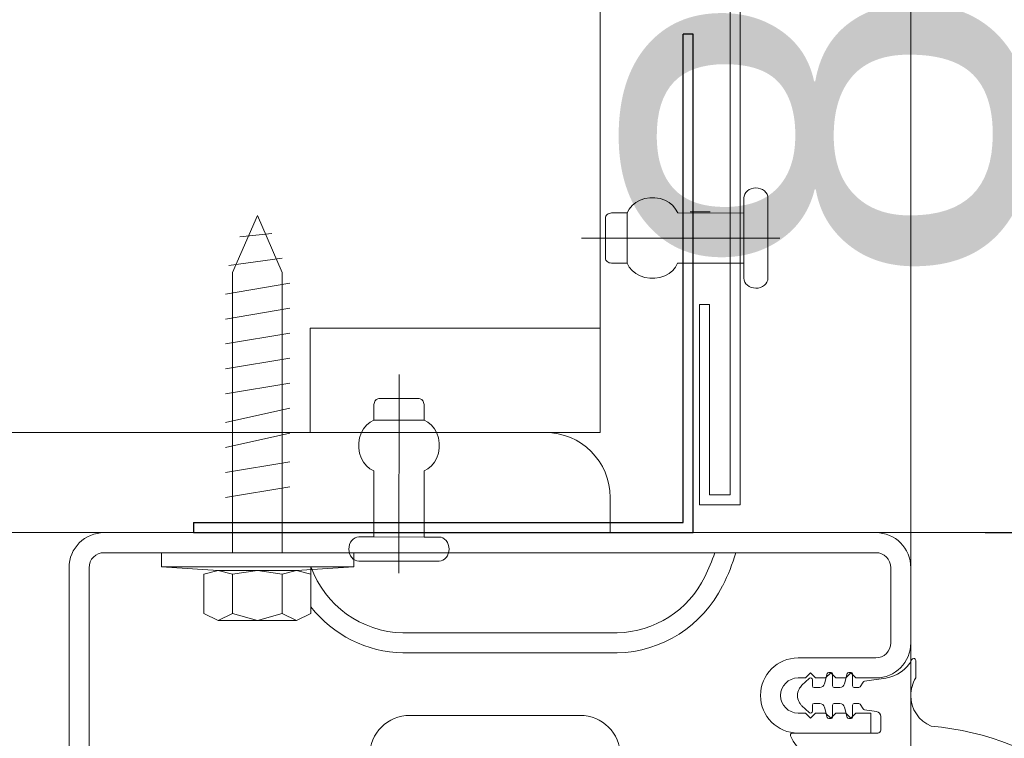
# Model space of a CAD drawing. Header units: metres. Extents: x 1316.5 to 1415.3, y -94.1 to -52.
# Tile 425 of 656: x 1401.7585 to 1401.8568, y -73.9159 to -73.8442. Entities that reach past the tile are written whole.
import ezdxf

# ---------------------------------------------------------------- set-up
doc = ezdxf.new("R2010")
doc.units = ezdxf.units.M
doc.header["$PDMODE"] = 65
for name, pattern in [('AUSGEZOGEN', [0]), ('PUNKT2_S9', [0.0015, 0, -0.0015]), ('STRICHLINIE2_S3', [0.055, 0.04, -0.015])]:
    doc.linetypes.add(name, pattern=pattern)
for name, color, linetype in [('XR$4$_40732', 7, 'Continuous'), ('XR$4$_42143', 7, 'Continuous'), ('XR$4$_42154', 7, 'Continuous')]:
    doc.layers.add(name, color=color, linetype=linetype)
for name, color, linetype, lineweight in [('XR$4$Maßlinie 1_50', 7, 'AUSGEZOGEN', 25), ('XR$4$Muster', 4, 'AUSGEZOGEN', 13), ('XR$4$STANDARD_1', 7, 'AUSGEZOGEN', 25), ('XR$4$Wand', 1, 'AUSGEZOGEN', 50), ('XR$4$Wand Mauerwerk tr_1', 42, 'AUSGEZOGEN', 18)]:
    doc.layers.add(name, color=color, linetype=linetype, lineweight=lineweight)
doc.styles.add('ARIAL', font='arial.ttf')
doc.dimstyles.new('DIMSTYLE_18', dxfattribs={"dimtxt": 0.03, "dimasz": 0.03, "dimexe": 0, "dimexo": 1e-06, "dimgap": 0.015, "dimtad": 2, "dimdec": 0, "dimlfac": 1000, "dimrnd": 5, "dimzin": 12, "dimdsep": 46, "dimtxsty": 'ARIAL', "dimblk1": 'ALL_ML_KREIS', "dimblk2": 'ALL_ML_KREIS', "dimsah": 1, "dimcen": 0, "dimse1": 1, "dimse2": 1, "dimclrd": 7, "dimclre": 7, "dimclrt": 7, "dimadec": 0, "dimazin": 0, "dimtfac": 1, "dimtdec": 0, "dimtix": 1, "dimtmove": 2, "dimatfit": 3, "dimfxl": 0, "dimtzin": 0, "dimlwd": 0, "dimlwe": 25, "dimarcsym": 0})
doc.dimstyles.new('DIMSTYLE_19', dxfattribs={"dimtxt": 0.03, "dimasz": 0.04, "dimexe": 0, "dimexo": 0, "dimgap": 0.015, "dimtad": 2, "dimrnd": 0.005, "dimzin": 4, "dimdsep": 46, "dimtxsty": 'ARIAL', "dimblk1": 'ALL_ML_STRICH', "dimblk2": 'ALL_ML_STRICH', "dimsah": 1, "dimcen": 0, "dimclrd": 7, "dimclre": 7, "dimclrt": 7, "dimadec": 0, "dimazin": 0, "dimtfac": 1, "dimtdec": 0, "dimtix": 1, "dimtmove": 2, "dimatfit": 3, "dimfxl": 0, "dimtzin": 0, "dimlwd": 0, "dimlwe": 25, "dimarcsym": 0})
doc.dimstyles.new('DIMSTYLE_4', dxfattribs={"dimtxt": 0.04, "dimasz": 0.03, "dimexe": 0, "dimexo": 1e-06, "dimgap": 0.02, "dimtad": 2, "dimdec": 1, "dimlfac": 100, "dimrnd": 0.5, "dimzin": 4, "dimdsep": 46, "dimtxsty": 'ARIAL', "dimblk1": 'ALL_ML_KREIS', "dimblk2": 'ALL_ML_KREIS', "dimsah": 1, "dimcen": 0, "dimse1": 1, "dimse2": 1, "dimclrd": 7, "dimclre": 7, "dimclrt": 7, "dimadec": 0, "dimazin": 0, "dimtfac": 1, "dimtdec": 0, "dimtix": 1, "dimtmove": 2, "dimatfit": 3, "dimfxl": 0, "dimtzin": 0, "dimlwd": 0, "dimlwe": 25, "dimarcsym": 0})
doc.dimstyles.new('DIMSTYLE_5', dxfattribs={"dimtxt": 0.04, "dimasz": 0.03, "dimexe": 0, "dimexo": 1e-06, "dimgap": 0.02, "dimtad": 2, "dimdec": 1, "dimlfac": 100, "dimrnd": 0.5, "dimzin": 4, "dimdsep": 46, "dimtxsty": 'ARIAL', "dimblk1": 'ALL_ML_KREIS', "dimblk2": 'ALL_ML_KREIS', "dimsah": 1, "dimcen": 0, "dimse1": 1, "dimse2": 1, "dimclrd": 7, "dimclre": 7, "dimclrt": 7, "dimadec": 0, "dimazin": 0, "dimtfac": 1, "dimtdec": 0, "dimtix": 1, "dimtmove": 2, "dimatfit": 3, "dimfxl": 0, "dimtvp": 1.2, "dimtzin": 0, "dimlwd": 0, "dimlwe": 25, "dimarcsym": 0})

# ---------------------------------------------------------------- blocks, each defined once
blk = doc.blocks.new('COMPLEXOBJECT_48')
at = {"layer": 'XR$4$_40732', "color": 3, "linetype": 'AUSGEZOGEN', "lineweight": 13, "transparency": 33554687}
for p, q in [((1401.810967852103, -73.88536920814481), (1401.720467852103, -73.88536920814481)), ((1401.817467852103, -73.89536920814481), (1401.817467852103, -73.89186920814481)), ((1401.697467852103, -73.89536920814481), (1401.817467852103, -73.89536920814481)), ((1401.766967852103, -73.89536665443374), (1401.786467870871, -73.89536665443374))]:
    blk.add_line(p, q, dxfattribs=at)
blk.add_arc((1401.810967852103, -73.89186920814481), 0.006500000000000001, 0, 90, dxfattribs=at)
blk = doc.blocks.new('COMPLEXOBJECT_57')
at = {"layer": 'XR$4$STANDARD_1', "color": 7, "linetype": 'AUSGEZOGEN', "lineweight": 25, "transparency": 33554687}
for p, q in [((1401.825762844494, -73.84561829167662), (1401.824764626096, -73.84561829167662)), ((1401.824764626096, -73.89436519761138), (1401.824764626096, -73.84561829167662)), ((1401.825762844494, -73.89536718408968), (1401.825762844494, -73.84561829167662)), ((1401.775876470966, -73.89436519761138), (1401.775876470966, -73.89536718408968)), ((1401.775876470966, -73.89436519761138), (1401.824764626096, -73.89436519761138)), ((1401.775876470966, -73.89536718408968), (1401.825762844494, -73.89536718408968))]:
    blk.add_line(p, q, dxfattribs=at)
blk = doc.blocks.new('COMPLEXOBJECT_58')
at = {"layer": 'XR$4$_42143', "color": 7, "linetype": 'AUSGEZOGEN', "lineweight": 13, "transparency": 33554687}
for p, q in [((1401.83044430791, -73.32560518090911), (1401.83044430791, -73.89260485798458)), ((1401.829446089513, -73.32660711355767), (1401.829446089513, -73.89160653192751)), ((1401.826376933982, -73.89260485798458), (1401.826376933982, -73.87260582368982)), ((1401.827378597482, -73.87260582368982), (1401.826378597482, -73.87260582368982)), ((1401.827378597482, -73.89160653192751), (1401.827378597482, -73.87260582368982)), ((1401.829446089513, -73.89160653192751), (1401.827378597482, -73.89160653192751)), ((1401.83044430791, -73.89260485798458), (1401.826376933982, -73.89260485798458))]:
    blk.add_line(p, q, dxfattribs=at)
blk = doc.blocks.new('ALL_ML_STRICH')
at = {"color": 0, "linetype": 'ByBlock', "lineweight": -2}
for p, q in [((0, -0.5), (0, 0.5)), ((-0.3, -0.3), (0.3, 0.3)), ((-1, 0), (0.5, 0))]:
    blk.add_line(p, q, dxfattribs=at)
blk = doc.blocks.new('*D429')
at = {"layer": 'DEFPOINTS', "color": 7, "linetype": 'AUSGEZOGEN', "lineweight": 25, "transparency": 33554687}
for p in [(1401.847467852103, -73.11664860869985), (1401.847467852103, -73.89886665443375), (1403.055967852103, -73.89886665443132)]:
    blk.add_point(p, dxfattribs=at)
at = {"layer": 'XR$4$Maßlinie 1_50', "color": 7, "linetype": 'AUSGEZOGEN', "lineweight": -2, "transparency": 33554687}
for p, q in [((1401.847467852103, -73.11664860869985), (1401.847467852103, -73.11664860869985)), ((1401.847467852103, -73.11664860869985), (1403.055967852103, -73.11664860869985)), ((1403.055967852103, -73.11664860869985), (1403.055967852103, -73.11664860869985))]:
    blk.add_line(p, q, dxfattribs=at)
at = {"layer": 'XR$4$Maßlinie 1_50', "color": 7, "linetype": 'AUSGEZOGEN', "lineweight": 25, "transparency": 33554687, "xscale": 0.04, "yscale": 0.04, "zscale": 0.04, "rotation": 180}
blk.add_blockref('ALL_ML_STRICH', (1401.847467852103, -73.11664860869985), dxfattribs=at)
at = {"layer": 'XR$4$Maßlinie 1_50', "color": 7, "linetype": 'AUSGEZOGEN', "lineweight": 25, "transparency": 33554687, "xscale": 0.04, "yscale": 0.04, "zscale": 0.04}
blk.add_blockref('ALL_ML_STRICH', (1403.055967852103, -73.11664860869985), dxfattribs=at)
blk = doc.blocks.new('ALL_ML_KREIS')
at = {"color": 0, "linetype": 'ByBlock', "lineweight": -2}
for p, q in [((0, -0.5), (0, 0.5)), ((-1, 0), (0.5, 0))]:
    blk.add_line(p, q, dxfattribs=at)
blk.add_circle((0, 0), 0.15, dxfattribs=at)
blk = doc.blocks.new('*D435')
at = {"layer": 'DEFPOINTS', "color": 7, "linetype": 'AUSGEZOGEN', "lineweight": 25, "transparency": 33554687}
for p in [(1401.821456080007, -73.42120793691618), (1403.081979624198, -73.43138580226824), (1401.821456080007, -74.57404428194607)]:
    blk.add_point(p, dxfattribs=at)
at = {"layer": 'XR$4$Maßlinie 1_50', "color": 7, "linetype": 'AUSGEZOGEN', "lineweight": -2, "transparency": 33554687}
blk.add_line((1401.821456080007, -74.57404428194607), (1403.081979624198, -74.57404428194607), dxfattribs=at)
at = {"layer": 'XR$4$Maßlinie 1_50', "color": 7, "linetype": 'AUSGEZOGEN', "lineweight": 25, "transparency": 33554687, "xscale": 0.03, "yscale": 0.03, "zscale": 0.03, "rotation": 180}
blk.add_blockref('ALL_ML_KREIS', (1401.821456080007, -74.57404428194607), dxfattribs=at)
at = {"layer": 'XR$4$Maßlinie 1_50', "color": 7, "linetype": 'AUSGEZOGEN', "lineweight": 25, "transparency": 33554687, "xscale": 0.03, "yscale": 0.03, "zscale": 0.03}
blk.add_blockref('ALL_ML_KREIS', (1403.081979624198, -74.57404428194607), dxfattribs=at)
blk = doc.blocks.new('*D440')
at = {"layer": 'DEFPOINTS', "color": 7, "linetype": 'AUSGEZOGEN', "lineweight": 25, "transparency": 33554687}
for p in [(1401.821456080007, -73.57382105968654), (1401.696456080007, -74.06236920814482), (1401.696456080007, -74.57404428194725)]:
    blk.add_point(p, dxfattribs=at)
at = {"layer": 'XR$4$Maßlinie 1_50', "color": 7, "linetype": 'AUSGEZOGEN', "lineweight": -2, "transparency": 33554687}
blk.add_line((1401.696456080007, -74.57404428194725), (1401.821456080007, -74.57404428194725), dxfattribs=at)
at = {"layer": 'XR$4$Maßlinie 1_50', "color": 7, "linetype": 'AUSGEZOGEN', "lineweight": 25, "transparency": 33554687, "xscale": 0.03, "yscale": 0.03, "zscale": 0.03, "rotation": 180}
blk.add_blockref('ALL_ML_KREIS', (1401.696456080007, -74.57404428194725), dxfattribs=at)
at = {"layer": 'XR$4$Maßlinie 1_50', "color": 7, "linetype": 'AUSGEZOGEN', "lineweight": 25, "transparency": 33554687, "xscale": 0.03, "yscale": 0.03, "zscale": 0.03}
blk.add_blockref('ALL_ML_KREIS', (1401.821456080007, -74.57404428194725), dxfattribs=at)
at = {"layer": 'XR$4$Maßlinie 1_50', "color": 7, "linetype": 'AUSGEZOGEN', "lineweight": 25, "transparency": 33554687, "insert": (1401.77522620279, -74.54404428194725), "char_height": 0.04, "width": 0.16, "attachment_point": 5, "style": 'ARIAL'}
blk.add_mtext('\\A1;{\\A1;{12\\H0.026400;\\S5^ ;}}', dxfattribs=at)
blk = doc.blocks.new('*D446')
at = {"layer": 'DEFPOINTS', "color": 7, "linetype": 'AUSGEZOGEN', "lineweight": 25, "transparency": 33554687}
for p in [(1401.821456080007, -73.11664860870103), (1401.821456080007, -73.44215141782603), (1401.847467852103, -73.90131665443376)]:
    blk.add_point(p, dxfattribs=at)
at = {"layer": 'XR$4$Maßlinie 1_50', "color": 7, "linetype": 'AUSGEZOGEN', "lineweight": -2, "transparency": 33554687}
blk.add_line((1401.821456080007, -73.11664860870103), (1401.847467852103, -73.11664860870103), dxfattribs=at)
at = {"layer": 'XR$4$Maßlinie 1_50', "color": 7, "linetype": 'AUSGEZOGEN', "lineweight": 25, "transparency": 33554687, "xscale": 0.03, "yscale": 0.03, "zscale": 0.03, "rotation": 180}
blk.add_blockref('ALL_ML_KREIS', (1401.821456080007, -73.11664860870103), dxfattribs=at)
at = {"layer": 'XR$4$Maßlinie 1_50', "color": 7, "linetype": 'AUSGEZOGEN', "lineweight": 25, "transparency": 33554687, "xscale": 0.03, "yscale": 0.03, "zscale": 0.03}
blk.add_blockref('ALL_ML_KREIS', (1401.847467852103, -73.11664860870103), dxfattribs=at)
at = {"layer": 'XR$4$Maßlinie 1_50', "color": 7, "linetype": 'AUSGEZOGEN', "lineweight": 25, "transparency": 33554687, "insert": (1401.852270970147, -73.07164860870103), "char_height": 0.04, "width": 0.12, "attachment_point": 5, "style": 'ARIAL'}
blk.add_mtext('\\A1;{\\A1;{2\\H0.026400;\\S5^ ;}}', dxfattribs=at)
blk = doc.blocks.new('*D447')
at = {"layer": 'DEFPOINTS', "color": 7, "linetype": 'AUSGEZOGEN', "lineweight": 25, "transparency": 33554687}
for p in [(1401.841456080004, -73.49536920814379), (1402.006277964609, -73.89536920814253), (1402.082677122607, -73.89536920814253)]:
    blk.add_point(p, dxfattribs=at)
at = {"layer": 'XR$4$Maßlinie 1_50', "color": 7, "linetype": 'AUSGEZOGEN', "lineweight": -2, "transparency": 33554687}
blk.add_line((1402.082677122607, -73.89536920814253), (1402.082677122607, -73.49536920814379), dxfattribs=at)
at = {"layer": 'XR$4$Maßlinie 1_50', "color": 7, "linetype": 'AUSGEZOGEN', "lineweight": 25, "transparency": 33554687, "xscale": 0.03, "yscale": 0.03, "zscale": 0.03}
for p, rotation in [((1402.082677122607, -73.49536920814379), 90), ((1402.082677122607, -73.89536920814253), 270)]:
    blk.add_blockref('ALL_ML_KREIS', p, dxfattribs=dict(at, rotation=rotation))
at = {"layer": 'XR$4$Maßlinie 1_50', "color": 7, "linetype": 'AUSGEZOGEN', "lineweight": 25, "transparency": 33554687, "insert": (1402.051994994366, -73.69710999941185), "char_height": 0.04, "width": 0.16, "attachment_point": 5, "rotation": 90, "style": 'ARIAL'}
blk.add_mtext('\\A1;{\\A1;{40\\H0.026400;\\S^ ;}}', dxfattribs=at)
blk = doc.blocks.new('*D500')
at = {"layer": 'DEFPOINTS', "color": 7, "linetype": 'AUSGEZOGEN', "lineweight": 25, "transparency": 33554687}
for p in [(1401.697467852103, -73.8153692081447), (1401.697467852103, -73.89536920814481), (1401.869873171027, -73.89536920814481)]:
    blk.add_point(p, dxfattribs=at)
at = {"layer": 'XR$4$Maßlinie 1_50', "color": 7, "linetype": 'AUSGEZOGEN', "lineweight": -2, "transparency": 33554687}
blk.add_line((1401.869873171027, -73.89536920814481), (1401.869873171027, -73.8153692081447), dxfattribs=at)
at = {"layer": 'XR$4$Maßlinie 1_50', "color": 7, "linetype": 'AUSGEZOGEN', "lineweight": 25, "transparency": 33554687, "xscale": 0.03, "yscale": 0.03, "zscale": 0.03}
for p, rotation in [((1401.869873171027, -73.8153692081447), 90), ((1401.869873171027, -73.89536920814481), 270)]:
    blk.add_blockref('ALL_ML_KREIS', p, dxfattribs=dict(at, rotation=rotation))
at = {"layer": 'XR$4$Maßlinie 1_50', "color": 7, "linetype": 'AUSGEZOGEN', "lineweight": 25, "transparency": 33554687, "insert": (1401.839191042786, -73.85568025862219), "char_height": 0.04, "width": 0.12, "attachment_point": 5, "rotation": 90, "style": 'ARIAL'}
blk.add_mtext('\\A1;{\\A1;{8\\H0.026400;\\S^ ;}}', dxfattribs=at)
blk = doc.blocks.new('*D503')
at = {"layer": 'DEFPOINTS', "color": 7, "linetype": 'AUSGEZOGEN', "lineweight": 25, "transparency": 33554687}
for p in [(1401.697467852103, -73.8153692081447), (1401.697467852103, -73.89536920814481), (1401.869873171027, -73.89536920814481)]:
    blk.add_point(p, dxfattribs=at)
at = {"layer": 'XR$4$Maßlinie 1_50', "color": 7, "linetype": 'AUSGEZOGEN', "lineweight": -2, "transparency": 33554687}
blk.add_line((1401.869873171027, -73.89536920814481), (1401.869873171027, -73.8153692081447), dxfattribs=at)
at = {"layer": 'XR$4$Maßlinie 1_50', "color": 7, "linetype": 'AUSGEZOGEN', "lineweight": 25, "transparency": 33554687, "xscale": 0.03, "yscale": 0.03, "zscale": 0.03}
for p, rotation in [((1401.869873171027, -73.8153692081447), 90), ((1401.869873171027, -73.89536920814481), 270)]:
    blk.add_blockref('ALL_ML_KREIS', p, dxfattribs=dict(at, rotation=rotation))
at = {"layer": 'XR$4$Maßlinie 1_50', "color": 7, "linetype": 'AUSGEZOGEN', "lineweight": 25, "transparency": 33554687, "insert": (1401.839191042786, -73.85568025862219), "char_height": 0.04, "width": 0.12, "attachment_point": 5, "rotation": 90, "style": 'ARIAL'}
blk.add_mtext('\\A1;{\\A1;{8\\H0.026400;\\S^ ;}}', dxfattribs=at)
blk = doc.blocks.new('*D506')
at = {"layer": 'DEFPOINTS', "color": 7, "linetype": 'AUSGEZOGEN', "lineweight": 25, "transparency": 33554687}
for p in [(1401.696456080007, -73.49536920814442), (1401.697467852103, -73.89536920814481), (1404.079384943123, -73.89536920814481)]:
    blk.add_point(p, dxfattribs=at)
at = {"layer": 'XR$4$Maßlinie 1_50', "color": 7, "linetype": 'AUSGEZOGEN', "lineweight": -2, "transparency": 33554687}
blk.add_line((1404.079384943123, -73.89536920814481), (1404.079384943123, -73.49536920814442), dxfattribs=at)
at = {"layer": 'XR$4$Maßlinie 1_50', "color": 7, "linetype": 'AUSGEZOGEN', "lineweight": 25, "transparency": 33554687, "xscale": 0.03, "yscale": 0.03, "zscale": 0.03}
for p, rotation in [((1404.079384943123, -73.49536920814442), 90), ((1404.079384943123, -73.89536920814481), 270)]:
    blk.add_blockref('ALL_ML_KREIS', p, dxfattribs=dict(at, rotation=rotation))
at = {"layer": 'XR$4$Maßlinie 1_50', "color": 7, "linetype": 'AUSGEZOGEN', "lineweight": 25, "transparency": 33554687, "insert": (1404.048702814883, -73.69710999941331), "char_height": 0.04, "width": 0.16, "attachment_point": 5, "rotation": 90, "style": 'ARIAL'}
blk.add_mtext('\\A1;{\\A1;{40\\H0.026400;\\S^ ;}}', dxfattribs=at)
blk = doc.blocks.new('*D507')
at = {"layer": 'DEFPOINTS', "color": 7, "linetype": 'AUSGEZOGEN', "lineweight": 25, "transparency": 33554687}
for p in [(1401.696456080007, -73.49536920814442), (1401.697467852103, -73.89536920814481), (1403.719550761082, -73.89536920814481)]:
    blk.add_point(p, dxfattribs=at)
at = {"layer": 'XR$4$Maßlinie 1_50', "color": 7, "linetype": 'AUSGEZOGEN', "lineweight": -2, "transparency": 33554687}
blk.add_line((1403.719550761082, -73.89536920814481), (1403.719550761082, -73.49536920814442), dxfattribs=at)
at = {"layer": 'XR$4$Maßlinie 1_50', "color": 7, "linetype": 'AUSGEZOGEN', "lineweight": 25, "transparency": 33554687, "xscale": 0.03, "yscale": 0.03, "zscale": 0.03}
for p, rotation in [((1403.719550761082, -73.49536920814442), 90), ((1403.719550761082, -73.89536920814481), 270)]:
    blk.add_blockref('ALL_ML_KREIS', p, dxfattribs=dict(at, rotation=rotation))
at = {"layer": 'XR$4$Maßlinie 1_50', "color": 7, "linetype": 'AUSGEZOGEN', "lineweight": 25, "transparency": 33554687, "insert": (1403.688868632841, -73.69710999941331), "char_height": 0.04, "width": 0.16, "attachment_point": 5, "rotation": 90, "style": 'ARIAL'}
blk.add_mtext('\\A1;{\\A1;{40\\H0.026400;\\S^ ;}}', dxfattribs=at)

msp = doc.modelspace()

# ---------------------------------------------------------------- hatches: boundary and pattern name
at = {"layer": 'XR$4$Muster', "linetype": 'AUSGEZOGEN', "lineweight": 13, "transparency": 33554687}
h = msp.add_hatch(dxfattribs=at)
h.set_pattern_fill('MUSTER', color=4, scale=0.0375, angle=90.00000000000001, style=0, pattern_type=2)
h.set_pattern_definition([(90.00000000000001, (-0.07500000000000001, 0.07499999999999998), (-0.03750000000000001, 0.03749999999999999), [0.0375, -0.0375]), (180, (-0.07500000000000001, 0.07499999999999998), (-0.03750000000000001, -0.03749999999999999), [0.0375, -0.0375])])
h.paths.add_polyline_path([(1401.696456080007, -73.53489163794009), (1401.697467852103, -73.77536920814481), (1401.700967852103, -73.77536920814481), (1401.702650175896, -73.77559069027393), (1401.704217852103, -73.77624004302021), (1401.70556404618, -73.77727301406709), (1401.706597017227, -73.77861920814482), (1401.707246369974, -73.78018688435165), (1401.707467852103, -73.78186920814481), (1401.707467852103, -73.87236920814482), (1401.707562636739, -73.87393618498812), (1401.707845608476, -73.87548031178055), (1401.708312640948, -73.87697907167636), (1401.708956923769, -73.87841060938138), (1401.709769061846, -73.87975404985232), (1401.710737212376, -73.88098980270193), (1401.711847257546, -73.88209984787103), (1401.713083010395, -73.88306799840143), (1401.714426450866, -73.8838801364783), (1401.715857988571, -73.88452441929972), (1401.717356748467, -73.88499145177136), (1401.718900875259, -73.88527442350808), (1401.720467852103, -73.88536920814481), (1401.774591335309, -73.88536920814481), (1401.779763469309, -73.88421909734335), (1401.779763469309, -73.86941954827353), (1401.782284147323, -73.86372484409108), (1401.783079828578, -73.86557289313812), (1401.784156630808, -73.86807387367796), (1401.784736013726, -73.86941954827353), (1401.784736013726, -73.88536920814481), (1401.816456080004, -73.88536920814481), (1401.816456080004, -73.4953692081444), (1401.696456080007, -73.49536920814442)], flags=0)

# ---------------------------------------------------------------- linework, layer by layer
at = {"layer": 'XR$4$_40732', "color": 3, "linetype": 'AUSGEZOGEN', "lineweight": 13, "transparency": 33554687}
for p, q in [((1401.766967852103, -73.89536665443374), (1401.786467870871, -73.89536665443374)), ((1401.786467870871, -73.89536665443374), (1401.843967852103, -73.89536665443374)), ((1401.766967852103, -73.89736665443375), (1401.784930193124, -73.89736665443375)), ((1401.787030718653, -73.89736665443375), (1401.827904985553, -73.89736665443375)), ((1401.827904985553, -73.89736665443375), (1401.830005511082, -73.89736665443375)), ((1401.830005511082, -73.89736665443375), (1401.843967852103, -73.89736665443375)), ((1401.763467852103, -73.89886665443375), (1401.763467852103, -74.00536665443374)), ((1401.765467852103, -74.00536665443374), (1401.765467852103, -73.89886665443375)), ((1401.845467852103, -73.89886665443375), (1401.845467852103, -73.90636665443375)), ((1401.847467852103, -73.90376665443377), (1401.847467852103, -73.89886665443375)), ((1401.847467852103, -73.90636665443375), (1401.847467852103, -73.90376665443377)), ((1401.818162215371, -73.90536665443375), (1401.796773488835, -73.90536665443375)), ((1401.807467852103, -73.90736665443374), (1401.796773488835, -73.90736665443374)), ((1401.818162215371, -73.90736665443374), (1401.807467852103, -73.90736665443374)), ((1401.836217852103, -73.90786665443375), (1401.843967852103, -73.90786665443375)), ((1401.836967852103, -73.90986665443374), (1401.837467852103, -73.90936665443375)), ((1401.837967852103, -73.90986665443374), (1401.837467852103, -73.90936665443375)), ((1401.838967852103, -73.90986665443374), (1401.839467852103, -73.90936665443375)), ((1401.839967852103, -73.90986665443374), (1401.839467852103, -73.90936665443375)), ((1401.840967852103, -73.90986665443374), (1401.841467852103, -73.90936665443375)), ((1401.841967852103, -73.90986665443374), (1401.841467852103, -73.90936665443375)), ((1401.836217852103, -73.90986665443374), (1401.836967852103, -73.90986665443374)), ((1401.837967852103, -73.90986665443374), (1401.838967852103, -73.90986665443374)), ((1401.839967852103, -73.90986665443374), (1401.840967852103, -73.90986665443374)), ((1401.841967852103, -73.90986665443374), (1401.843967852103, -73.90986665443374)), ((1401.797467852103, -73.91359626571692), (1401.814467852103, -73.91359626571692)), ((1401.836217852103, -73.91336665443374), (1401.836967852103, -73.91336665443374)), ((1401.836967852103, -73.91336665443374), (1401.837467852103, -73.91386665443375)), ((1401.837967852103, -73.91336665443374), (1401.837467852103, -73.91386665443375)), ((1401.837967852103, -73.91336665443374), (1401.838967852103, -73.91336665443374)), ((1401.838967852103, -73.91336665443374), (1401.839467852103, -73.91386665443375)), ((1401.839967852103, -73.91336665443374), (1401.839467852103, -73.91386665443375)), ((1401.839967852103, -73.91336665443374), (1401.840967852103, -73.91336665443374)), ((1401.840967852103, -73.91336665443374), (1401.841467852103, -73.91386665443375)), ((1401.841967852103, -73.91336665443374), (1401.841467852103, -73.91386665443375)), ((1401.841967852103, -73.91336665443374), (1401.843467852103, -73.91336665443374)), ((1401.843467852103, -73.91536665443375), (1401.843467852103, -73.91336665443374)), ((1401.843467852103, -73.91536665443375), (1401.836217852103, -73.91536665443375))]:
    msp.add_line(p, q, dxfattribs=at)
at = {"layer": 'XR$4$_40732', "color": 2, "linetype": 'AUSGEZOGEN', "lineweight": 13, "transparency": 33554687}
for p, q in [((1401.847958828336, -73.9081251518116), (1401.847958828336, -73.90986665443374)), ((1401.839273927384, -73.9093166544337), (1401.839508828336, -73.9093166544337)), ((1401.841273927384, -73.9093166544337), (1401.841508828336, -73.9093166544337)), ((1401.837322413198, -73.90992039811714), (1401.836605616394, -73.91058896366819)), ((1401.837658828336, -73.9100666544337), (1401.837658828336, -73.9106666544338)), ((1401.838856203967, -73.91044606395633), (1401.83912903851, -73.90942783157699)), ((1401.839658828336, -73.90946665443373), (1401.839658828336, -73.9106666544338)), ((1401.840856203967, -73.91044606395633), (1401.84112903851, -73.90942783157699)), ((1401.841658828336, -73.90946665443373), (1401.841658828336, -73.9106666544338)), ((1401.842716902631, -73.91027954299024), (1401.842403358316, -73.91074985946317)), ((1401.842766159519, -73.91020565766), (1401.842716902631, -73.91027954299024)), ((1401.842853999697, -73.91019264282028), (1401.842766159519, -73.91020565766)), ((1401.844971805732, -73.90987885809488), (1401.842853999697, -73.91019264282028)), ((1401.837808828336, -73.9108166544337), (1401.838373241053, -73.9108166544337)), ((1401.839808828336, -73.9108166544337), (1401.840373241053, -73.9108166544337)), ((1401.842278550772, -73.9108166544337), (1401.841808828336, -73.9108166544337)), ((1401.836605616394, -73.91264434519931), (1401.837322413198, -73.91331291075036)), ((1401.837658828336, -73.9125666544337), (1401.837658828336, -73.9131666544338)), ((1401.838373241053, -73.9124166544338), (1401.837808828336, -73.9124166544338)), ((1401.83912903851, -73.91380547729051), (1401.838856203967, -73.91278724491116)), ((1401.839658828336, -73.9125666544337), (1401.839658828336, -73.91376665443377)), ((1401.840373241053, -73.9124166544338), (1401.839808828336, -73.9124166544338)), ((1401.84112903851, -73.91380547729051), (1401.840856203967, -73.91278724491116)), ((1401.841658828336, -73.9125666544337), (1401.841658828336, -73.91376665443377)), ((1401.842278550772, -73.9124166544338), (1401.841808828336, -73.9124166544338)), ((1401.842403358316, -73.91248344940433), (1401.842716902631, -73.91295376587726)), ((1401.842853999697, -73.91304066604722), (1401.844032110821, -73.91321522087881)), ((1401.839508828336, -73.91391665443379), (1401.839273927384, -73.91391665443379)), ((1401.841508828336, -73.91391665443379), (1401.841273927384, -73.91391665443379)), ((1401.844458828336, -73.9150666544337), (1401.844458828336, -73.91370982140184)), ((1401.836708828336, -73.91536665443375), (1401.835658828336, -73.91536665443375)), ((1401.836708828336, -73.91536665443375), (1401.844158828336, -73.91536665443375))]:
    msp.add_line(p, q, dxfattribs=at)
at = {"layer": 'XR$4$_40732', "color": 3, "linetype": 'AUSGEZOGEN', "lineweight": 13, "transparency": 33554687}
for centre, radius, start, end in [((1401.766967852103, -73.89886665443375), 0.0035, 90, 180), ((1401.843967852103, -73.89886665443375), 0.0035, 0, 90), ((1401.766967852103, -73.89886665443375), 0.0015, 90, 180), ((1401.808960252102, -73.89095595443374), 0.01999999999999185, 333.8441307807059, 341.3047175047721), ((1401.808960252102, -73.89095595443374), 0.02199999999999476, 333.8441307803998, 343.0584816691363), ((1401.843967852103, -73.89886665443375), 0.0015, 0, 90), ((1401.796999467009, -73.89536920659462), 0.009999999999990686, 199.9091257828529, 268.7051661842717), ((1401.817936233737, -73.89536920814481), 0.009999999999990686, 271.2948896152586, 333.8441307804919), ((1401.81789103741, -73.895369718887), 0.01199999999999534, 271.294889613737, 333.8441307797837), ((1401.797044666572, -73.89536971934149), 0.01199999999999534, 218.0665735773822, 268.7051122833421), ((1401.843967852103, -73.90636665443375), 0.0015, 270, 0), ((1401.843967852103, -73.90636665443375), 0.0035, 270, 0), ((1401.836217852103, -73.91161665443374), 0.00375, 90, 180), ((1401.836217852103, -73.91161665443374), 0.00175, 90, 180), ((1401.836217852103, -73.91161665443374), 0.00375, 180, 270), ((1401.836217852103, -73.91161665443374), 0.00175, 180, 270), ((1401.797467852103, -73.91759626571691), 0.004, 90, 180), ((1401.814467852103, -73.91759626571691), 0.004, 0, 90)]:
    msp.add_arc(centre, radius, start, end, dxfattribs=at)
at = {"layer": 'XR$4$_40732', "color": 2, "linetype": 'AUSGEZOGEN', "lineweight": 13, "transparency": 33554687}
for centre, radius, start, end in [((1401.844458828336, -73.9064166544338), 0.003499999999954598, 278.4279136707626, 332.5678417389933), ((1401.847750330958, -73.9081251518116), 0.0002084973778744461, 90, 152.5678417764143), ((1401.847750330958, -73.9081251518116), 0.0002084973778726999, 0, 90), ((1401.839273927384, -73.90946665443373), 0.0001499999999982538, 90, 164.9999999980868), ((1401.839508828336, -73.90946665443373), 0.0001500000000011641, 0, 90), ((1401.841273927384, -73.90946665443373), 0.0001499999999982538, 90, 164.9999999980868), ((1401.841508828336, -73.90946665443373), 0.0001500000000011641, 0, 90), ((1401.837458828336, -73.9100666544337), 0.0002000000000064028, 0, 133.0060584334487), ((1401.842883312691, -73.91039048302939), 0.0002000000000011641, 98.42791378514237, 146.309932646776), ((1401.850771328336, -73.91161665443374), 0.0033125, 148.1092081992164, 180), ((1401.83756415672, -73.91161665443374), 0.00140532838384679, 153.0000000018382, 180), ((1401.83756415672, -73.91161665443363), 0.001405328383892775, 133.0060584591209, 153.0000000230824), ((1401.837808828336, -73.9106666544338), 0.0001500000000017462, 180, 270), ((1401.838373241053, -73.9103166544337), 0.0004999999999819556, 270, 345.0000000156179), ((1401.839808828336, -73.9106666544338), 0.0001500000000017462, 180, 270), ((1401.840373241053, -73.9103166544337), 0.0004999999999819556, 270, 345.0000000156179), ((1401.841808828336, -73.9106666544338), 0.0001500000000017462, 180, 270), ((1401.842278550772, -73.9106666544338), 0.0001499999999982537, 270, 326.3099324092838), ((1401.83756415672, -73.91161665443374), 0.001405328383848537, 180, 206.9999999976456), ((1401.83756415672, -73.91161665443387), 0.001405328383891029, 206.9999999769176, 214.6987764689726), ((1401.83756415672, -73.91161665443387), 0.001405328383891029, 206.9999999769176, 214.6987764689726), ((1401.850771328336, -73.91161665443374), 0.003312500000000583, 180, 247.558197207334), ((1401.83756415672, -73.91161665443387), 0.001405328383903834, 214.6987764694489, 226.9939415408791), ((1401.837458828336, -73.9131666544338), 0.0002000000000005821, 226.9939415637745, 0), ((1401.837808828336, -73.9125666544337), 0.0001499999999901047, 90, 180), ((1401.838373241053, -73.9129166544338), 0.0005, 14.99999998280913, 90), ((1401.839808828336, -73.9125666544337), 0.0001499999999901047, 90, 180), ((1401.840373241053, -73.9129166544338), 0.0005, 14.99999998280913, 90), ((1401.841808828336, -73.9125666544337), 0.0001499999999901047, 90, 180), ((1401.842278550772, -73.9125666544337), 0.0001500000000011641, 33.69006759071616, 90), ((1401.842883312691, -73.9128428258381), 0.0001999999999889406, 213.6900673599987, 261.5720862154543), ((1401.843958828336, -73.91370982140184), 0.0004999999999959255, 0, 81.5720862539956), ((1401.839273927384, -73.91376665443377), 0.0001499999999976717, 194.99999999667, 270), ((1401.839508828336, -73.91376665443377), 0.0001499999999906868, 270, 0), ((1401.841273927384, -73.91376665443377), 0.0001499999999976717, 194.99999999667, 270), ((1401.841508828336, -73.91376665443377), 0.0001499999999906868, 270, 0), ((1401.844158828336, -73.9150666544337), 0.0002999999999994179, 270, 0), ((1401.847086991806, -73.94279577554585), 0.02822141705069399, 51.51041840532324, 85.0812120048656), ((1401.835658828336, -73.9155666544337), 0.0002000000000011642, 90, 180), ((1401.835658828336, -73.9155666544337), 0.000200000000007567, 180, 201.7729350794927), ((1401.83872341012, -73.91434258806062), 0.003499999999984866, 201.7729351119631, 239.770871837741)]:
    msp.add_arc(centre, radius, start, end, dxfattribs=at)
at = {"layer": 'XR$4$_42143', "color": 7, "linetype": 'AUSGEZOGEN', "lineweight": 13, "transparency": 33554687}
for p, q in [((1401.82544430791, -73.86336920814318), (1401.82744430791, -73.86336920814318)), ((1401.721456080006, -73.89536920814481), (1402.321456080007, -73.89536920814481))]:
    msp.add_line(p, q, dxfattribs=at)
at = {"layer": 'XR$4$_42154', "color": 7, "linetype": 'STRICHLINIE2_S3', "lineweight": 13, "transparency": 33554687}
msp.add_line((1401.821456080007, -74.61681674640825), (1401.821456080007, -73.03822417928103), dxfattribs=at)
at = {"layer": 'XR$4$STANDARD_1', "color": 7, "linetype": 'AUSGEZOGEN', "lineweight": 13, "transparency": 33554687}
for p, q in [((1401.831157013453, -73.86126756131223), (1401.831008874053, -73.86141925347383)), ((1401.831340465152, -73.8611440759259), (1401.831157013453, -73.86126756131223)), ((1401.831548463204, -73.86105235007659), (1401.831340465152, -73.8611440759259)), ((1401.831774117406, -73.86099593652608), (1401.831548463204, -73.86105235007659)), ((1401.832007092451, -73.86097472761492), (1401.831774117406, -73.86099593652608)), ((1401.832240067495, -73.86099593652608), (1401.832007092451, -73.86097472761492)), ((1401.832465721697, -73.86105235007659), (1401.832240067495, -73.86099593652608)), ((1401.83267371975, -73.8611440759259), (1401.832465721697, -73.86105235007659)), ((1401.832857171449, -73.86126756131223), (1401.83267371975, -73.8611440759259)), ((1401.833005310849, -73.86141925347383), (1401.832857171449, -73.86126756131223)), ((1401.820450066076, -73.86219892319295), (1401.820019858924, -73.86243179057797)), ((1401.82092290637, -73.8620366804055), (1401.820450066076, -73.86219892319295)), ((1401.821423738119, -73.86195550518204), (1401.82092290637, -73.8620366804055)), ((1401.821935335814, -73.86195550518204), (1401.821423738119, -73.86195550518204)), ((1401.822439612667, -73.8620366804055), (1401.821935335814, -73.86195550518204)), ((1401.82291245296, -73.86219892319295), (1401.822439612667, -73.8620366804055)), ((1401.82333921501, -73.86243179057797), (1401.82291245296, -73.86219892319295)), ((1401.830828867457, -73.86177905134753), (1401.830807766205, -73.86197660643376)), ((1401.830807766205, -73.86347597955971), (1401.830807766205, -73.86197660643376)), ((1401.830899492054, -73.86159215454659), (1401.830828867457, -73.86177905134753)), ((1401.831008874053, -73.86141925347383), (1401.830899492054, -73.86159215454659)), ((1401.833114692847, -73.86159215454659), (1401.833005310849, -73.86141925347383)), ((1401.833181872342, -73.8617826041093), (1401.833114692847, -73.86159215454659)), ((1401.833206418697, -73.86197660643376), (1401.833181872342, -73.8617826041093)), ((1401.833206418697, -73.86197660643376), (1401.833202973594, -73.86997764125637)), ((1401.819363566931, -73.86308086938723), (1401.819159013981, -73.86347242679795)), ((1401.819652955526, -73.86273162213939), (1401.819363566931, -73.86308086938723)), ((1401.820019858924, -73.86243179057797), (1401.819652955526, -73.86273162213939)), ((1401.823706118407, -73.86273162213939), (1401.82333921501, -73.86243179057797)), ((1401.823995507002, -73.86308086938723), (1401.823706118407, -73.86273162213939)), ((1401.824200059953, -73.86347242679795), (1401.823995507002, -73.86308086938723)), ((1401.816996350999, -73.8679703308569), (1401.816999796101, -73.86397336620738)), ((1401.817010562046, -73.86387464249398), (1401.816999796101, -73.86397336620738)), ((1401.817045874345, -73.86377936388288), (1401.817010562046, -73.86387464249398)), ((1401.817102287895, -73.86369463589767), (1401.817045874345, -73.86377936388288)), ((1401.817176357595, -73.86361712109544), (1401.817102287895, -73.86369463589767)), ((1401.817268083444, -73.86355715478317), (1401.817176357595, -73.86361712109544)), ((1401.817370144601, -73.86351129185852), (1401.817268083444, -73.86355715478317)), ((1401.817483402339, -73.8634829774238), (1401.817370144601, -73.86351129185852)), ((1401.817599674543, -73.86347242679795), (1401.817483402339, -73.8634829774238)), ((1401.817599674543, -73.86347242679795), (1401.819159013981, -73.86347242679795)), ((1401.819159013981, -73.86347242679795), (1401.819159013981, -73.86847127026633)), ((1401.830807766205, -73.86347597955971), (1401.824200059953, -73.86347242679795)), ((1401.830807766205, -73.86347597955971), (1401.830804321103, -73.8684748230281)), ((1401.783713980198, -73.8655027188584), (1401.780513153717, -73.86585691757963)), ((1401.83440617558, -73.86597712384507), (1401.81460114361, -73.86597012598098)), ((1401.784736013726, -73.86799587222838), (1401.77942303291, -73.86871115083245)), ((1401.816996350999, -73.8679703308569), (1401.817010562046, -73.86806916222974)), ((1401.817010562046, -73.86806916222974), (1401.817045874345, -73.86816444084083)), ((1401.817045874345, -73.86816444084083), (1401.817098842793, -73.86824906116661)), ((1401.817098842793, -73.86824906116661), (1401.817172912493, -73.86832668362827)), ((1401.817172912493, -73.86832668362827), (1401.817264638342, -73.86838664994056)), ((1401.817264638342, -73.86838664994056), (1401.817370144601, -73.86843251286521)), ((1401.817370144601, -73.86843251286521), (1401.817479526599, -73.86846071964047)), ((1401.817479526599, -73.86846071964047), (1401.817599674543, -73.86847127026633)), ((1401.819159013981, -73.86847127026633), (1401.817599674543, -73.86847127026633)), ((1401.819159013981, -73.86847127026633), (1401.819360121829, -73.8688629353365)), ((1401.819360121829, -73.8688629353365), (1401.819652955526, -73.86921562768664)), ((1401.823706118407, -73.86921562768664), (1401.823995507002, -73.86886638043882)), ((1401.823995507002, -73.86886638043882), (1401.824196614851, -73.8684748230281)), ((1401.830804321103, -73.8684748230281), (1401.824196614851, -73.8684748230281)), ((1401.830804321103, -73.86997419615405), (1401.830804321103, -73.8684748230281)), ((1401.819652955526, -73.86921562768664), (1401.820019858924, -73.86951201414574)), ((1401.820019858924, -73.86951201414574), (1401.820446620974, -73.8697483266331)), ((1401.820446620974, -73.8697483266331), (1401.820919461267, -73.86990712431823)), ((1401.820919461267, -73.86990712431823), (1401.821420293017, -73.869991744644)), ((1401.821420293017, -73.869991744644), (1401.821931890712, -73.869991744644)), ((1401.821931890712, -73.869991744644), (1401.822436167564, -73.86991067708)), ((1401.822436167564, -73.86991067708), (1401.822909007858, -73.8697483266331)), ((1401.822909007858, -73.8697483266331), (1401.82333921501, -73.86951556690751)), ((1401.82333921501, -73.86951556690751), (1401.823706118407, -73.86921562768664)), ((1401.830804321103, -73.86997419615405), (1401.830825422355, -73.87017175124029)), ((1401.833181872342, -73.87017175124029), (1401.833202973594, -73.86997764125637)), ((1401.785484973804, -73.8704886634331), (1401.779082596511, -73.87155814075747)), ((1401.830825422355, -73.87017175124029), (1401.830895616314, -73.87035864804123)), ((1401.830895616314, -73.87035864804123), (1401.831004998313, -73.87053154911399)), ((1401.831004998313, -73.87053154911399), (1401.831153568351, -73.87068324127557)), ((1401.831153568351, -73.87068324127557), (1401.831336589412, -73.87080672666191)), ((1401.831336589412, -73.87080672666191), (1401.831545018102, -73.87089845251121)), ((1401.831545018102, -73.87089845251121), (1401.831770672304, -73.87095486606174)), ((1401.831770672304, -73.87095486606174), (1401.832003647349, -73.8709760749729)), ((1401.832003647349, -73.8709760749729), (1401.832236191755, -73.8709584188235)), ((1401.832236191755, -73.8709584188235), (1401.832462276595, -73.87089845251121)), ((1401.832462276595, -73.87089845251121), (1401.832670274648, -73.87080672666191)), ((1401.832670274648, -73.87080672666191), (1401.832853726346, -73.87068324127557)), ((1401.832853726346, -73.87068324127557), (1401.833001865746, -73.87053154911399)), ((1401.833001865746, -73.87053154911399), (1401.833111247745, -73.87035864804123)), ((1401.833111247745, -73.87035864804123), (1401.833181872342, -73.87017175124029)), ((1401.785484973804, -73.87298181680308), (1401.779082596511, -73.87405129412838)), ((1401.785484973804, -73.875474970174), (1401.779082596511, -73.87654408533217)), ((1401.785484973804, -73.87796776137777), (1401.779082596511, -73.8790303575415)), ((1401.796386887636, -73.89940290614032), (1401.796394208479, -73.8795979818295)), ((1401.785484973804, -73.8804540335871), (1401.779082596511, -73.88152314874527)), ((1401.7939033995, -73.88248013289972), (1401.793893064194, -73.88259651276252)), ((1401.793893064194, -73.88415585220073), (1401.793893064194, -73.88259651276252)), ((1401.793931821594, -73.8823673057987), (1401.7939033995, -73.88248013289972)), ((1401.7939774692, -73.8822613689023), (1401.793931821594, -73.8823673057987)), ((1401.794037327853, -73.88217319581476), (1401.7939774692, -73.8822613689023)), ((1401.794115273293, -73.88209557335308), (1401.794037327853, -73.88217319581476)), ((1401.7941996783, -73.88204271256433), (1401.794115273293, -73.88209557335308)), ((1401.794294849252, -73.88200740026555), (1401.7941996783, -73.88204271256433)), ((1401.794393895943, -73.88199684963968), (1401.794294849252, -73.88200740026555)), ((1401.794393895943, -73.88199684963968), (1401.798394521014, -73.88199684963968)), ((1401.798489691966, -73.8820109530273), (1401.798394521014, -73.88199684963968)), ((1401.798584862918, -73.88204271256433), (1401.798489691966, -73.8820109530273)), ((1401.798669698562, -73.88209912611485), (1401.798584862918, -73.88204271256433)), ((1401.798747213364, -73.88217319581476), (1401.798669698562, -73.88209912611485)), ((1401.798807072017, -73.88226492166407), (1401.798747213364, -73.88217319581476)), ((1401.798853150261, -73.8823673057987), (1401.798807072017, -73.88226492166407)), ((1401.798884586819, -73.88248013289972), (1401.798853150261, -73.8823673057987)), ((1401.798891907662, -73.88259651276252), (1401.798884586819, -73.88248013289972)), ((1401.798891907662, -73.88259651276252), (1401.798891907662, -73.88415940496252)), ((1401.785484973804, -73.88294682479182), (1401.779082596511, -73.88437050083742)), ((1401.793148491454, -73.88464968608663), (1401.792852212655, -73.88501658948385)), ((1401.793501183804, -73.88436040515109), (1401.793148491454, -73.88464968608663)), ((1401.793893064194, -73.88415585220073), (1401.793501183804, -73.88436040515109)), ((1401.798891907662, -73.88415940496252), (1401.793893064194, -73.88415585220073)), ((1401.799283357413, -73.88436040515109), (1401.798891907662, -73.88415940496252)), ((1401.799636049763, -73.88465323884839), (1401.799283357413, -73.88436040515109)), ((1401.799932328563, -73.88501658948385), (1401.799636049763, -73.88465323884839)), ((1401.785484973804, -73.8854399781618), (1401.779082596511, -73.88686365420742)), ((1401.792615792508, -73.88544345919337), (1401.792456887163, -73.88591619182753)), ((1401.792852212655, -73.88501658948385), (1401.792615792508, -73.88544345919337)), ((1401.800165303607, -73.88544701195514), (1401.799932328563, -73.88501658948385)), ((1401.800327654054, -73.88591974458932), (1401.800165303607, -73.88544701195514)), ((1401.792456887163, -73.88591619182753), (1401.792372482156, -73.88642068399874)), ((1401.792372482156, -73.88642068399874), (1401.792372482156, -73.88693217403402)), ((1401.800408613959, -73.8864242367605), (1401.800327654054, -73.88591974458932)), ((1401.800408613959, -73.88693572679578), (1401.800408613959, -73.8864242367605)), ((1401.792372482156, -73.88693217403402), (1401.792456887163, -73.88743311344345)), ((1401.792456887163, -73.88743311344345), (1401.792615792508, -73.88790584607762)), ((1401.800165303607, -73.88790939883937), (1401.800327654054, -73.8874366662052)), ((1401.800327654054, -73.8874366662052), (1401.800408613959, -73.88693572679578)), ((1401.785484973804, -73.88828696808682), (1401.779082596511, -73.88935644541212)), ((1401.792615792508, -73.88790584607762), (1401.792852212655, -73.8883362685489)), ((1401.792852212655, -73.8883362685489), (1401.793148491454, -73.88870317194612)), ((1401.793148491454, -73.88870317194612), (1401.793497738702, -73.88899245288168)), ((1401.799283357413, -73.88899600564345), (1401.799632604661, -73.88870317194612)), ((1401.799632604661, -73.88870317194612), (1401.799932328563, -73.88833982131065)), ((1401.799932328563, -73.88833982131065), (1401.800165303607, -73.88790939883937)), ((1401.793497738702, -73.88899245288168), (1401.793893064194, -73.88919700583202)), ((1401.793889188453, -73.89580105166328), (1401.793893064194, -73.88919700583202)), ((1401.798888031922, -73.89580460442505), (1401.798891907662, -73.88919700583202)), ((1401.798891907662, -73.88919700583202), (1401.799283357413, -73.88899600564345)), ((1401.785484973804, -73.89078012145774), (1401.779082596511, -73.89184959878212)), ((1401.791465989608, -73.89654185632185), (1401.79140914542, -73.89676761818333)), ((1401.791557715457, -73.89633375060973), (1401.791465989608, -73.89654185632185)), ((1401.791680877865, -73.89615385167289), (1401.791557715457, -73.89633375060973)), ((1401.791832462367, -73.8960021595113), (1401.791680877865, -73.89615385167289)), ((1401.792005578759, -73.8958927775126), (1401.791832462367, -73.8960021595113)), ((1401.792195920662, -73.89582570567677), (1401.792005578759, -73.8958927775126)), ((1401.792390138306, -73.89580105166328), (1401.792195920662, -73.89582570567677)), ((1401.792390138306, -73.89580105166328), (1401.793889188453, -73.89580105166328)), ((1401.798888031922, -73.89580460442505), (1401.793889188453, -73.89580105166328)), ((1401.798888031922, -73.89580460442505), (1401.800387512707, -73.89580460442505)), ((1401.800585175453, -73.89582925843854), (1401.800387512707, -73.89580460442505)), ((1401.800772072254, -73.89589633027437), (1401.800585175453, -73.89582925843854)), ((1401.800944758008, -73.89600571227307), (1401.800772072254, -73.89589633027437)), ((1401.801096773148, -73.89615740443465), (1401.800944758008, -73.89600571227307)), ((1401.801219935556, -73.89633730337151), (1401.801096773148, -73.89615740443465)), ((1401.801311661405, -73.8965454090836), (1401.801219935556, -73.89633730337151)), ((1401.801371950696, -73.89677117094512), (1401.801311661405, -73.8965454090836)), ((1401.772679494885, -73.89736665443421), (1401.772679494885, -73.89879033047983)), ((1401.772679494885, -73.89736665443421), (1401.791888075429, -73.89736665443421)), ((1401.79140914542, -73.89676761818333), (1401.791388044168, -73.89700048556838)), ((1401.791388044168, -73.89700048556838), (1401.79140914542, -73.8972333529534)), ((1401.79140914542, -73.8972333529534), (1401.791465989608, -73.89745911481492)), ((1401.791465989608, -73.89745911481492), (1401.791557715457, -73.89766722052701)), ((1401.791888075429, -73.89736665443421), (1401.791888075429, -73.89879033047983)), ((1401.801219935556, -73.8976707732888), (1401.801311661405, -73.89746266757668)), ((1401.801311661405, -73.89746266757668), (1401.801368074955, -73.89724035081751)), ((1401.801368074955, -73.89724035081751), (1401.801389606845, -73.89700403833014)), ((1401.801389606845, -73.89700403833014), (1401.801371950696, -73.89677117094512)), ((1401.791557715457, -73.89766722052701), (1401.791680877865, -73.89785067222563)), ((1401.791680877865, -73.89785067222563), (1401.791832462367, -73.8979989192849)), ((1401.791832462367, -73.8979989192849), (1401.792005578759, -73.89810819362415)), ((1401.792005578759, -73.89810819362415), (1401.79219247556, -73.89817881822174)), ((1401.79219247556, -73.89817881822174), (1401.792390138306, -73.89819991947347)), ((1401.800387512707, -73.89820347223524), (1401.792390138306, -73.89819991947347)), ((1401.800387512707, -73.89820347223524), (1401.800585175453, -73.89818226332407)), ((1401.800585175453, -73.89818226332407), (1401.800772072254, -73.89811174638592)), ((1401.800772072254, -73.89811174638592), (1401.800944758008, -73.89800236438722)), ((1401.800944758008, -73.89800236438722), (1401.801096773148, -73.8978542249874)), ((1401.801096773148, -73.8978542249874), (1401.801219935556, -73.8976707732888)), ((1401.778333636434, -73.89914452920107), (1401.772679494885, -73.89879033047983)), ((1401.772679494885, -73.89879033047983), (1401.791888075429, -73.89879033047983)), ((1401.776903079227, -73.89950560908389), (1401.776903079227, -73.90342207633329)), ((1401.778333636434, -73.89914452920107), (1401.786166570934, -73.89914452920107)), ((1401.779763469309, -73.90342207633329), (1401.779763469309, -73.89950560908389)), ((1401.786166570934, -73.89914452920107), (1401.791888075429, -73.89879033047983)), ((1401.787597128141, -73.90342207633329), (1401.787597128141, -73.8987744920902)), ((1401.779763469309, -73.90342207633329), (1401.782284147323, -73.90413047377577)), ((1401.782284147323, -73.90413047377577), (1401.784736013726, -73.90342207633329)), ((1401.786166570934, -73.90413047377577), (1401.778333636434, -73.90413047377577))]:
    msp.add_line(p, q, dxfattribs=at)
for points in [[(1401.784736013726, -73.89736665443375), (1401.784736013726, -73.86941954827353), (1401.782284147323, -73.86372484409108), (1401.779763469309, -73.86941954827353), (1401.779763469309, -73.89736665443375)], [(1401.784736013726, -73.89950560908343), (1401.782284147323, -73.8991445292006), (1401.779763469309, -73.89950560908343), (1401.778333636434, -73.8991445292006), (1401.776903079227, -73.89950560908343)], [(1401.787597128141, -73.89950560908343), (1401.786166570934, -73.8991445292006), (1401.784736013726, -73.89950560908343), (1401.784736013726, -73.90342207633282)], [(1401.776903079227, -73.90342207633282), (1401.778333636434, -73.9041304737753), (1401.779763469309, -73.90342207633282)], [(1401.784736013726, -73.90342207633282), (1401.786166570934, -73.9041304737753), (1401.787597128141, -73.90342207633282)]]:
    msp.add_lwpolyline(points, dxfattribs=at)
at = {"layer": 'XR$4$Wand', "color": 4, "linetype": 'AUSGEZOGEN', "lineweight": 13, "transparency": 33554687}
for p in [(1401.816456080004, -73.4953692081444), (1401.790987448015, -73.88536920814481)]:
    msp.add_line(p, (1401.816456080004, -73.88536920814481), dxfattribs=at)
at = {"layer": 'XR$4$Wand Mauerwerk tr_1', "color": 52, "linetype": 'PUNKT2_S9', "lineweight": 13, "transparency": 33554687}
msp.add_line((1401.847467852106, -73.03822417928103), (1401.847467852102, -73.92159626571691), dxfattribs=at)

# ---------------------------------------------------------------- block references
at = {"layer": 'XR$4$_40732', "color": 3, "linetype": 'AUSGEZOGEN', "lineweight": 13, "transparency": 33554687}
msp.add_blockref('COMPLEXOBJECT_48', (0, 0), dxfattribs=at)
at = {"layer": 'XR$4$_42143', "color": 7, "linetype": 'AUSGEZOGEN', "lineweight": 13, "transparency": 33554687}
msp.add_blockref('COMPLEXOBJECT_58', (0, 0), dxfattribs=at)
at = {"layer": 'XR$4$STANDARD_1', "color": 7, "linetype": 'AUSGEZOGEN', "lineweight": 25, "transparency": 33554687}
msp.add_blockref('COMPLEXOBJECT_57', (0, 0), dxfattribs=at)

# ---------------------------------------------------------------- dimensions: what is measured, and where the dimension line sits
at = {"layer": 'XR$4$Maßlinie 1_50', "color": 7, "linetype": 'AUSGEZOGEN', "lineweight": 25, "transparency": 33554687}
for base, p1, p2, dimstyle, picture, middle in [((1401.847467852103, -73.11664860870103), (1401.821456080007, -73.44215041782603), (1401.847467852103, -73.90131565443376), 'DIMSTYLE_5', '*D446', (1401.852270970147, -73.07164860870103)), ((1403.055967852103, -73.11664860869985), (1401.847467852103, -73.11664860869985), (1403.055967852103, -73.11664860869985), 'DIMSTYLE_19', '*D429', (1402.451717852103, -73.10164860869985)), ((1403.081979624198, -74.57404428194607), (1401.821456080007, -73.42120893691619), (1403.081979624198, -73.43138680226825), 'DIMSTYLE_18', '*D435', (1402.451717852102, -74.55904428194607)), ((1401.821456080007, -74.57404428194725), (1401.696456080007, -74.06237020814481), (1401.821456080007, -73.57382205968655), 'DIMSTYLE_5', '*D440', (1401.77522620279, -74.54404428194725))]:
    dim = msp.add_linear_dim(base=base, p1=p1, p2=p2, dimstyle=dimstyle, override={"dimpost": '<>', "dimclrd": 7, "dimclre": 7, "dimclrt": 7, "dimlwd": 0, "dimlwe": 25}, dxfattribs=at)
    dim.commit()
    dim.dimension.update_dxf_attribs({"geometry": picture, "text_midpoint": middle, "dimtype": 160})
for base, p1, p2, dimstyle, picture, middle in [((1404.079384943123, -73.49536920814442), (1401.697468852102, -73.89536920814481), (1401.696457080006, -73.49536920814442), 'DIMSTYLE_4', '*D506', (1404.048702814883, -73.69710999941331)), ((1403.719550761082, -73.49536920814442), (1401.697468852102, -73.89536920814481), (1401.696457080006, -73.49536920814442), 'DIMSTYLE_4', '*D507', (1403.688868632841, -73.69710999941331)), ((1402.082677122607, -73.49536920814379), (1402.006278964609, -73.89536920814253), (1401.841457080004, -73.49536920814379), 'DIMSTYLE_4', '*D447', (1402.051994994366, -73.69710999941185)), ((1401.869873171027, -73.8153692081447), (1401.697468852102, -73.89536920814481), (1401.697468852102, -73.8153692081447), 'DIMSTYLE_5', '*D500', (1401.839191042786, -73.85568025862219)), ((1401.869873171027, -73.8153692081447), (1401.697468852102, -73.89536920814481), (1401.697468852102, -73.8153692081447), 'DIMSTYLE_5', '*D503', (1401.839191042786, -73.85568025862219))]:
    dim = msp.add_linear_dim(base=base, p1=p1, p2=p2, angle=90, dimstyle=dimstyle, override={"dimpost": '<>', "dimclrd": 7, "dimclre": 7, "dimclrt": 7, "dimlwd": 0, "dimlwe": 25}, dxfattribs=at)
    dim.commit()
    dim.dimension.update_dxf_attribs({"geometry": picture, "text_midpoint": middle, "dimtype": 160})

doc.saveas('drawing.dxf')
